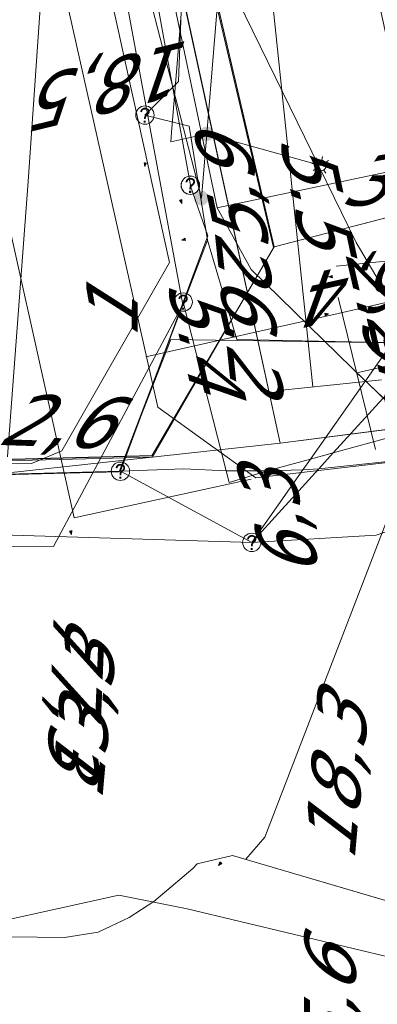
# Model space of a CAD drawing. Header units: metres. Extents: x 124576 to 133557, y 395865 to 402386.
# Tile 289 of 447: x 128465 to 128474, y 402170 to 402197. Entities that reach past the tile are written whole.
import ezdxf
from ezdxf.enums import TextEntityAlignment as Align

# ---------------------------------------------------------------- set-up
doc = ezdxf.new("R2010")
doc.units = ezdxf.units.M
doc.header["$MEASUREMENT"] = 0
for name, color, linetype, lineweight, true_color in [('LG_Datatransport_Blauw_Glas_Zuid', 3, 'Continuous', 13, 0x00ff00), ('LG_Datatransport_Eurofiber_Nederland_BV', 3, 'Continuous', 13, 0x00ff00), ('LG_Datatransport_KPN_BV', 3, 'Continuous', 13, 0x00ff00), ('LG_Datatransport_Tele2_Nederland_BV', 3, 'Continuous', 13, 0x00ff00), ('LG_Datatransport_Ziggo_BV', 3, 'Continuous', 13, 0x00ff00), ('LG_Laag_Spanning_Enexis_Netbeheer_BV', 7, 'Continuous', 13, 0x960000), ('LG_Midden_Spanning_Enexis_Netbeheer_BV', 7, 'Continuous', 13, 0xd20000), ('LG_Riool_Onder_Druk_New_Water_Business_Tilburg_BV', 5, 'Continuous', 13, 0x0000ff), ('LG_unet-4_Brabant_Water', 5, 'Continuous', 13, 0x0000ff)]:
    doc.layers.add(name, color=color, linetype=linetype, lineweight=lineweight, true_color=true_color)
for name, color, linetype, lineweight in [('LG_Datatransport_P_KPN_BV', 7, 'Continuous', 0), ('LG_Datatransport_P_Tele2_Nederland_BV', 7, 'Continuous', 0), ('LG_Laag_Spanning_P_Enexis_Netbeheer_BV', 7, 'Continuous', 0), ('LG_n00003_Spitters_Electrotechniek_BV', 7, 'Continuous', 13), ('MV_Datatransport', 7, 'Continuous', 0), ('MV_Laag_Spanning', 7, 'Continuous', 0), ('MV_Laag_Spanning_lijn', 7, 'Continuous', 0), ('MV_Laag_Spanning_pijl', 7, 'Continuous', 0), ('MV_Midden_Spanning', 7, 'Continuous', 0), ('MV_Midden_Spanning_lijn', 7, 'Continuous', 0), ('MV_Midden_Spanning_pijl', 7, 'Continuous', 0), ('MV_unet-4', 7, 'Continuous', 0)]:
    doc.layers.add(name, color=color, linetype=linetype, lineweight=lineweight)
doc.styles.add('Klic_Annotatie', font='verdanai.ttf', dxfattribs={"oblique": 20, "height": 1.4})

# ---------------------------------------------------------------- blocks, each defined once
blk = doc.blocks.new('Mof')
at = {"layer": 'LG_Laag_Spanning_P_Enexis_Netbeheer_BV'}
h = blk.add_hatch(color=256, dxfattribs=at)
edge = h.paths.add_edge_path()
edge.add_arc((0, 0), 2, 0, 360)
blk = doc.blocks.new('Streetlight')
at = {"layer": 'LG_Laag_Spanning_P_Enexis_Netbeheer_BV'}
for p, q in [((-1.77, 1.77), (-1.06, 1.06)), ((0, 2.5), (0, 1.5)), ((1.77, 1.77), (1.06, 1.06)), ((-1.06, -1.06), (-1.77, -1.77)), ((0, -1.5), (0, -2.5)), ((1.06, -1.06), (1.77, -1.77))]:
    blk.add_line(p, q, dxfattribs=at)
at = {"layer": 'LG_Laag_Spanning_P_Enexis_Netbeheer_BV', "flags": 128}
for points in [[(-2.5, 0), (-1.5, 0)], [(1.5, 0), (2.5, 0)]]:
    blk.add_lwpolyline(points, dxfattribs=at)
at = {"layer": 'LG_Laag_Spanning_P_Enexis_Netbeheer_BV'}
blk.add_circle((0, 0), 1.5, dxfattribs=at)
blk = doc.blocks.new('m_pijl')
at = {"layer": 'MV_Laag_Spanning_pijl'}
blk.add_hatch(color=7, dxfattribs=at).paths.add_polyline_path([(-1, -0.33), (-1, 0), (-1, 0.33), (0, 0)])
at = {"layer": 'MV_Laag_Spanning_pijl', "flags": 128}
blk.add_lwpolyline([(-1, 0), (-1, 0.33), (0, 0), (-1, -0.33), (-1, 0)], close=True, dxfattribs=at)
blk = doc.blocks.new('m_pijl_1')
at = {"layer": 'MV_Midden_Spanning_pijl'}
blk.add_hatch(color=7, dxfattribs=at).paths.add_polyline_path([(-1, -0.33), (-1, 0), (-1, 0.33), (0, 0)])
at = {"layer": 'MV_Midden_Spanning_pijl', "flags": 128}
blk.add_lwpolyline([(-1, 0), (-1, 0.33), (0, 0), (-1, -0.33), (-1, 0)], close=True, dxfattribs=at)
blk = doc.blocks.new('Onbekend_3')
at = {"layer": 'LG_Datatransport_P_KPN_BV'}
blk.add_hatch(color=256, dxfattribs=at).paths.add_polyline_path([(-0.25, -1.07, -0.262633), (0.23, 0.15), (0.59, 0.47, 0.379827), (0.7, 1.26), (0.69, 1.26, 0.228508), (-0.03, 1.53), (-0.03, 1.52, 0.459053), (-0.82, 0.79), (-1.29, 0.85, -0.414214), (-0.08, 2, -0.243799), (1.09, 1.52, -0.379827), (0.9, 0.11), (0.54, -0.2, 0.262633), (0.23, -1.08), (-0.17, -1.07)])
blk.add_circle((0, 0), 2.5, dxfattribs=at)
at = {"layer": 'LG_Datatransport_P_KPN_BV', "extrusion": (0, 0, -1)}
blk.add_solid([(0.34, -2.06), (-0.21, -2.06), (0.34, -1.51), (-0.21, -1.51)], dxfattribs=at)
blk = doc.blocks.new('Onbekend_4')
at = {"layer": 'LG_Datatransport_P_Tele2_Nederland_BV'}
blk.add_hatch(color=256, dxfattribs=at).paths.add_polyline_path([(-0.25, -1.07, -0.262633), (0.23, 0.15), (0.59, 0.47, 0.379827), (0.7, 1.26), (0.69, 1.26, 0.228508), (-0.03, 1.53), (-0.03, 1.52, 0.459053), (-0.82, 0.79), (-1.29, 0.85, -0.414214), (-0.08, 2, -0.243799), (1.09, 1.52, -0.379827), (0.9, 0.11), (0.54, -0.2, 0.262633), (0.23, -1.08), (-0.17, -1.07)])
blk.add_circle((0, 0), 2.5, dxfattribs=at)
blk.add_solid([(-0.34, -2.06), (0.21, -2.06), (-0.34, -1.51), (0.21, -1.51)], dxfattribs=at)

msp = doc.modelspace()

# ---------------------------------------------------------------- linework, layer by layer
at = {"layer": 'LG_Datatransport_Blauw_Glas_Zuid', "flags": 128}
msp.add_lwpolyline([(128556.5, 402106.3), (128552.3, 402110.7), (128548.6, 402114.8), (128536.9, 402127.4), (128533.9, 402130.7), (128531, 402134), (128529, 402136.1), (128517.7, 402147.4), (128511.7, 402153.1), (128505.7, 402158.8), (128496.6, 402168.3), (128488, 402177.5), (128486.3, 402180.6), (128483.8, 402188.1), (128482.8, 402188.1), (128475.4, 402188.2), (128468.7, 402188.3), (128467.3, 402184.7), (128453.7, 402184.4), (128440.1, 402184), (128415, 402184.4), (128390, 402184.8)], dxfattribs=at)
at = {"layer": 'LG_Datatransport_Eurofiber_Nederland_BV', "flags": 128}
for points in [[(128432.3, 402185.3), (128432.9, 402185.28), (128433.86, 402184.62), (128436.2, 402184.5), (128440.62, 402184.41), (128468.19, 402185.14), (128471.52, 402190.82), (128467.14, 402209.54), (128457.33, 402254.05), (128445, 402309.6), (128456.9, 402312.2), (128455.3, 402315.5), (128454.377, 402319.731)], [(128432.301, 402185.3), (128432.905, 402185.284), (128433.858, 402184.616), (128436.2, 402184.5), (128440.2, 402184.4), (128468.2, 402185.1), (128471.5, 402190.8), (128467.1, 402209.5), (128445.1, 402309.4), (128456.9, 402312.2), (128455.3, 402315.5), (128454.367, 402319.731)], [(128432.301, 402185.3), (128432.905, 402185.284), (128433.858, 402184.616), (128436.2, 402184.5), (128440.617, 402184.413), (128468.193, 402185.141), (128471.517, 402190.823), (128467.139, 402209.537), (128457.326, 402254.049), (128445, 402309.6), (128456.9, 402312.2), (128455.3, 402315.5), (128454.377, 402319.731)], [(128432.33, 402185.28), (128432.9, 402185.28), (128433.86, 402184.62), (128436.2, 402184.5), (128440.2, 402184.4), (128468.2, 402185.1), (128471.5, 402190.8), (128467.1, 402209.5), (128445.1, 402309.4), (128456.9, 402312.2), (128455.3, 402315.5), (128454.367, 402319.731)], [(128432.3, 402185.3), (128432.9, 402185.28), (128433.86, 402184.62), (128436.2, 402184.5), (128440.16, 402184.41), (128468.19, 402185.14), (128471.52, 402190.82), (128485.19, 402194.36), (128485.15, 402185.59), (128486.31, 402180.62), (128487.96, 402177.47), (128492.54, 402172.63), (128496.31, 402168.65), (128501.82, 402162.89), (128528.71, 402136.43), (128597.85, 402062), (128619.54, 402038.41), (128633.67, 402023.52), (128653.28, 402002.81), (128662.17, 401993.69), (128667.25, 401989.52), (128669.07, 401988.11), (128684.3, 401978.98), (128713.69, 401962.11)], [(128432.301, 402185.3), (128432.905, 402185.284), (128433.858, 402184.616), (128436.2, 402184.5), (128440.164, 402184.409), (128468.193, 402185.141), (128471.517, 402190.823), (128485.187, 402194.358), (128485.148, 402185.59), (128486.306, 402180.619), (128487.958, 402177.466), (128492.542, 402172.63), (128496.314, 402168.65), (128501.817, 402162.887), (128528.706, 402136.426), (128597.847, 402061.998), (128619.54, 402038.41), (128633.67, 402023.524), (128653.284, 402002.814), (128662.165, 401993.694), (128667.249, 401989.52), (128669.074, 401988.114), (128684.302, 401978.981), (128713.689, 401962.111)]]:
    msp.add_lwpolyline(points, dxfattribs=at)
at = {"layer": 'LG_Datatransport_KPN_BV'}
for p, q in [((128466.045, 402210.181), (128469.236, 402192.495)), ((128470.908, 402182.782), (128467.332, 402184.717))]:
    msp.add_line(p, q, dxfattribs=at)
at = {"layer": 'LG_Datatransport_KPN_BV', "flags": 128}
for points in [[(128466.04, 402210.161), (128464.822, 402192.598), (128464.221, 402184.637), (128464.097, 402182.99), (128463.967, 402181.262), (128462.975, 402174.259), (128462.033, 402168.535), (128460.541, 402159.919), (128459.381, 402152.923), (128458.324, 402147.544), (128457.577, 402143.582), (128457.025, 402140.914), (128455.993, 402136.573), (128454.642, 402130.853), (128454.384, 402129.792), (128453.036, 402126.072), (128450.958, 402120.133), (128449.92, 402117.459), (128447.928, 402112.454), (128445.435, 402106.503)], [(128469.234, 402192.492), (128469.707, 402191.114), (128469.04, 402189.318)], [(128483.152, 402191.598), (128475.468, 402189.251), (128472.502, 402185.043), (128472.3, 402184.757), (128470.908, 402182.782)], [(128483.397, 402190.513), (128475.828, 402188.176), (128473.126, 402185.214), (128472.732, 402184.782), (128470.908, 402182.782)], [(128469.04, 402189.318), (128469.04, 402189.318), (128467.332, 402184.717), (128464.221, 402184.637), (128458.565, 402184.493)], [(128483.739, 402187.96), (128483.739, 402187.96), (128482.603, 402187.674), (128476.446, 402186.12), (128473.126, 402185.214), (128472.502, 402185.043), (128471.366, 402184.733), (128471.338, 402184.725), (128470.292, 402184.415), (128470.212, 402184.729), (128469.04, 402189.318), (128469.04, 402189.318)], [(128467.332, 402184.717), (128469.056, 402184.779), (128470.212, 402184.729), (128471.338, 402184.725), (128472.3, 402184.757), (128472.732, 402184.782), (128474.947, 402185.015), (128477.136, 402185.421), (128479.286, 402185.997), (128481.385, 402186.74), (128483.419, 402187.645), (128483.753, 402187.825), (128483.82, 402187.862)], [(128470.908, 402182.782), (128474.293, 402182.978), (128483.916, 402186.296), (128484.062, 402186.347)], [(128467.332, 402184.717), (128464.221, 402184.637), (128458.565, 402184.493)], [(128470.908, 402182.782), (128464.097, 402182.99), (128444.224, 402183.596), (128444.189, 402183.597)]]:
    msp.add_lwpolyline(points, dxfattribs=at)
at = {"layer": 'LG_Datatransport_Tele2_Nederland_BV', "flags": 128}
for points in [[(128468, 402194.4), (128468.916, 402195.315), (128469.1, 402200.3), (128454.2, 402269.3), (128452.9, 402273.4), (128452.9, 402275.4)], [(128468, 402194.4), (128469.2, 402194.1), (128469.7, 402191), (128467.3, 402184.7), (128440.1, 402184), (128390, 402184.8)], [(128468, 402194.4), (128469.2, 402194.1), (128469.7, 402191), (128467.3, 402184.7), (128440.1, 402184), (128390, 402184.8)], [(128560.7, 402101.9), (128552.3, 402110.7), (128544.9, 402118.8), (128536.9, 402127.4), (128531, 402134), (128526.9, 402138.2), (128517.7, 402147.4), (128505.7, 402158.8), (128497.9, 402167), (128495.4, 402169.7), (128488, 402177.5), (128486.3, 402180.6), (128484.6, 402185.7), (128483.8, 402188.1), (128482.8, 402188.1), (128475.4, 402188.2), (128470.5, 402188.3), (128469.7, 402191), (128469.2, 402194.1), (128468, 402194.4)]]:
    msp.add_lwpolyline(points, dxfattribs=at)
at = {"layer": 'LG_Datatransport_Ziggo_BV'}
for p, q in [((128461.8, 402230.906), (128471.677, 402185.478)), ((128461.8, 402230.906), (128471.677, 402185.478)), ((128471.677, 402185.478), (128475.032, 402185.909)), ((128471.677, 402185.478), (128475.032, 402185.909))]:
    msp.add_line(p, q, dxfattribs=at)
at = {"layer": 'LG_Datatransport_Ziggo_BV', "flags": 128}
for points in [[(128455.565, 402259.275), (128471.677, 402185.478), (128476.427, 402186.088), (128484.274, 402187.245), (128485.244, 402185.413), (128486.6, 402182.574), (128489.458, 402176.224), (128491.84, 402173.62), (128518.426, 402146.244), (128590.303, 402070.175), (128654.699, 402000.481), (128599.863, 401941.045), (128598.303, 401939.972), (128594.351, 401941.948), (128573.508, 401917.389)], [(128390.59, 402209.053), (128387.032, 402203.853), (128387.12, 402188.761), (128388.028, 402186.072), (128407.673, 402185.749), (128422.745, 402185.458), (128446.646, 402184.381), (128463.198, 402184.554), (128471.677, 402185.478), (128475.032, 402185.909), (128484.274, 402187.245), (128482.151, 402195.195), (128479.205, 402207.562), (128476.304, 402221.503), (128473.667, 402233.909), (128474.644, 402234.124)], [(128405.795, 402207.93), (128407.199, 402189.053), (128407.991, 402188.617), (128407.673, 402185.749), (128422.745, 402185.458), (128446.646, 402184.381), (128463.198, 402184.554), (128471.677, 402185.478), (128475.032, 402185.909), (128484.274, 402187.245), (128482.151, 402195.195), (128479.205, 402207.562), (128476.304, 402221.503), (128473.667, 402233.909), (128474.644, 402234.124)], [(128407.673, 402185.749), (128422.745, 402185.458), (128446.646, 402184.381), (128463.198, 402184.554), (128471.677, 402185.478)]]:
    msp.add_lwpolyline(points, dxfattribs=at)
at = {"layer": 'LG_Laag_Spanning_Enexis_Netbeheer_BV'}
for p, q in [((128469.679, 402193.889), (128472.784, 402193.031)), ((128470.385, 402174.272), (128479.732, 402171.519)), ((128470.385, 402174.272), (128479.732, 402171.519)), ((128470.385, 402174.272), (128479.732, 402171.519))]:
    msp.add_line(p, q, dxfattribs=at)
at = {"layer": 'LG_Laag_Spanning_Enexis_Netbeheer_BV', "flags": 128}
for points in [[(128469.534, 402192.146), (128469.679, 402193.889), (128470.067, 402198.539), (128470.113, 402199.937), (128470.079, 402202.038), (128470.052, 402203.701), (128469.953, 402205.096), (128469.505, 402208.694), (128469.268, 402210.073), (128465.459, 402227.473), (128460.016, 402252.335), (128454.417, 402277.913), (128454.215, 402278.834), (128451.995, 402288.974), (128451.887, 402289.77), (128451.959, 402290.565), (128452.103, 402290.944), (128452.44, 402291.358), (128452.566, 402291.468), (128459.872, 402292.993), (128460.275, 402293.005), (128460.95, 402292.688), (128460.991, 402292.636), (128461.55, 402292.448)], [(128469.534, 402192.146), (128469.679, 402193.889), (128470.067, 402198.539), (128470.113, 402199.937), (128470.079, 402202.038), (128470.052, 402203.701), (128469.953, 402205.096), (128469.505, 402208.694), (128469.268, 402210.073), (128465.459, 402227.473), (128460.016, 402252.335), (128454.417, 402277.913), (128454.215, 402278.834), (128451.995, 402288.974), (128451.887, 402289.77), (128451.959, 402290.565), (128452.103, 402290.944), (128452.44, 402291.358), (128452.566, 402291.468)], [(128454.549, 402155.047), (128454.186, 402155.508), (128454.165, 402155.713), (128456.276, 402168.11), (128456.703, 402170.568), (128457.04, 402171.441), (128457.756, 402171.971), (128458.86, 402172.112), (128463.574, 402172.062), (128465.81, 402172.038), (128466.725, 402172.18), (128467.566, 402172.58), (128468.243, 402173.014), (128469.302, 402173.911), (128469.424, 402174.046), (128470.385, 402174.272), (128479.732, 402171.519), (128480.635, 402171.313), (128480.937, 402171.181), (128481.079, 402170.917), (128481.067, 402170.498), (128480.58, 402164.433)], [(128456.276, 402168.11), (128456.703, 402170.568), (128457.04, 402171.441), (128457.756, 402171.971), (128458.86, 402172.112), (128463.574, 402172.062), (128465.81, 402172.038), (128466.725, 402172.18), (128467.566, 402172.58), (128468.243, 402173.014), (128469.302, 402173.911), (128469.424, 402174.046), (128470.385, 402174.272)]]:
    msp.add_lwpolyline(points, dxfattribs=at)
at = {"layer": 'LG_Midden_Spanning_Enexis_Netbeheer_BV', "flags": 128}
for points in [[(128485.623, 402184.889), (128485.545, 402185.212), (128484.27, 402186.081), (128474.365, 402184.925), (128471.021, 402184.535), (128468.349, 402186.462), (128462.929, 402210.524), (128462.472, 402212.551), (128458.307, 402232.886), (128453.917, 402250.005), (128450.731, 402265.341), (128446.185, 402287.998), (128439.293, 402321.053)], [(128431.572, 402301.928), (128433.245, 402294.542), (128437.04, 402277.777), (128437.531, 402275.839), (128439.803, 402267.754), (128440.255, 402265.808), (128441.094, 402261.283), (128441.462, 402260.112), (128441.582, 402259.847), (128441.996, 402259.368), (128442.603, 402259.189), (128455.159, 402259.235), (128455.566, 402259.237), (128455.811, 402259.039), (128458.838, 402244.675), (128469.967, 402191.877), (128470.889, 402190.2), (128473.642, 402187.515), (128473.761, 402187.399)], [(128458.838, 402244.675), (128469.967, 402191.877), (128470.889, 402190.2), (128473.642, 402187.515), (128473.761, 402187.399), (128473.767, 402187.393), (128473.856, 402187.307), (128475.085, 402186.13), (128483.481, 402178.196), (128484.905, 402176.792), (128486.175, 402175.484), (128486.188, 402175.471), (128487.105, 402174.526), (128488.024, 402173.58), (128489.425, 402172.153), (128497.562, 402163.953), (128498.973, 402162.536), (128513.681, 402147.825), (128529.746, 402131.104)], [(128458.838, 402244.675), (128469.967, 402191.877), (128470.889, 402190.2), (128473.642, 402187.515), (128473.761, 402187.399), (128473.767, 402187.393), (128473.856, 402187.307), (128475.085, 402186.13), (128483.481, 402178.196), (128484.905, 402176.792), (128486.175, 402175.484), (128486.188, 402175.471), (128487.105, 402174.526), (128488.024, 402173.58), (128489.425, 402172.153), (128497.562, 402163.953), (128498.973, 402162.536), (128513.681, 402147.825), (128529.746, 402131.104)], [(128529.746, 402131.104), (128513.681, 402147.825), (128498.973, 402162.536), (128497.562, 402163.953), (128489.425, 402172.153), (128488.024, 402173.58), (128487.105, 402174.526), (128486.188, 402175.471), (128486.175, 402175.484), (128484.905, 402176.792), (128483.481, 402178.196), (128475.085, 402186.13), (128473.856, 402187.307), (128473.767, 402187.393), (128473.761, 402187.399), (128473.642, 402187.515), (128470.889, 402190.2), (128469.967, 402191.877), (128458.838, 402244.675)], [(128529.746, 402131.104), (128513.681, 402147.825), (128498.973, 402162.536), (128497.562, 402163.953), (128489.425, 402172.153), (128488.024, 402173.58), (128487.105, 402174.526), (128486.188, 402175.471), (128486.175, 402175.484), (128484.905, 402176.792), (128483.481, 402178.196), (128475.085, 402186.13), (128473.856, 402187.307), (128473.767, 402187.393), (128473.761, 402187.399), (128473.642, 402187.515), (128470.889, 402190.2), (128469.967, 402191.877), (128458.838, 402244.675)], [(128540.939, 402119.403), (128540.9, 402119.444), (128534.184, 402126.479), (128532.395, 402128.345), (128531.248, 402129.541), (128529.746, 402131.104), (128513.681, 402147.825), (128498.973, 402162.536), (128497.562, 402163.953), (128489.425, 402172.153), (128488.024, 402173.58), (128487.105, 402174.526), (128486.188, 402175.471), (128486.175, 402175.484), (128484.905, 402176.792), (128483.481, 402178.196), (128475.085, 402186.13), (128473.856, 402187.307), (128473.767, 402187.393), (128473.761, 402187.399), (128473.642, 402187.515), (128470.889, 402190.2), (128469.967, 402191.877), (128458.838, 402244.675)], [(128540.939, 402119.403), (128540.9, 402119.444), (128534.184, 402126.479), (128532.395, 402128.345), (128531.248, 402129.541), (128529.746, 402131.104), (128513.681, 402147.825), (128498.973, 402162.536), (128497.562, 402163.953), (128489.425, 402172.153), (128488.024, 402173.58), (128487.105, 402174.526), (128486.188, 402175.471), (128486.175, 402175.484), (128484.905, 402176.792), (128483.481, 402178.196), (128475.085, 402186.13), (128473.856, 402187.307), (128473.767, 402187.393), (128473.761, 402187.399), (128473.642, 402187.515), (128470.889, 402190.2), (128469.967, 402191.877), (128458.838, 402244.675)], [(128458.838, 402244.675), (128469.967, 402191.877), (128470.889, 402190.2), (128473.642, 402187.515), (128473.761, 402187.399), (128473.767, 402187.393), (128473.856, 402187.307), (128475.085, 402186.13), (128483.481, 402178.196), (128484.905, 402176.792), (128486.175, 402175.484), (128486.188, 402175.471), (128487.105, 402174.526), (128488.024, 402173.58), (128489.425, 402172.153), (128497.562, 402163.953), (128498.973, 402162.536), (128513.681, 402147.825), (128529.746, 402131.104)], [(128458.838, 402244.675), (128469.967, 402191.877), (128470.889, 402190.2), (128473.642, 402187.515), (128473.761, 402187.399), (128473.767, 402187.393), (128473.856, 402187.307), (128475.085, 402186.13), (128483.481, 402178.196), (128484.905, 402176.792), (128486.175, 402175.484), (128486.188, 402175.471), (128487.105, 402174.526), (128488.024, 402173.58), (128489.425, 402172.153), (128497.562, 402163.953), (128498.973, 402162.536), (128513.681, 402147.825), (128529.746, 402131.104)], [(128529.746, 402131.104), (128513.681, 402147.825), (128498.973, 402162.536), (128497.562, 402163.953), (128489.425, 402172.153), (128488.024, 402173.58), (128487.105, 402174.526), (128486.188, 402175.471), (128486.175, 402175.484), (128484.905, 402176.792), (128483.481, 402178.196), (128475.085, 402186.13), (128473.856, 402187.307), (128473.767, 402187.393), (128473.761, 402187.399), (128473.642, 402187.515), (128470.889, 402190.2), (128469.967, 402191.877), (128458.838, 402244.675)], [(128529.746, 402131.104), (128513.681, 402147.825), (128510.457, 402151.181), (128505.229, 402157.232), (128500, 402163.282), (128498.673, 402164.816), (128495.38, 402168.623), (128494.738, 402169.345), (128488.746, 402175.344), (128487.552, 402176.894), (128486.308, 402182.052), (128485.884, 402183.806), (128485.623, 402184.889), (128485.545, 402185.212), (128484.27, 402186.081), (128474.365, 402184.925), (128471.021, 402184.535), (128468.349, 402186.462), (128462.929, 402210.524), (128462.472, 402212.551)], [(128529.746, 402131.104), (128513.681, 402147.825), (128510.457, 402151.181), (128505.229, 402157.232), (128500, 402163.282), (128498.673, 402164.816), (128495.38, 402168.623), (128494.738, 402169.345), (128488.746, 402175.344), (128487.552, 402176.894), (128486.308, 402182.052), (128485.884, 402183.806), (128485.623, 402184.889), (128485.545, 402185.212), (128484.27, 402186.081), (128474.365, 402184.925), (128471.021, 402184.535), (128468.349, 402186.462), (128462.929, 402210.524)], [(128529.746, 402131.104), (128513.681, 402147.825), (128510.457, 402151.181), (128505.229, 402157.232), (128500, 402163.282), (128498.673, 402164.816), (128495.38, 402168.623), (128494.738, 402169.345), (128488.746, 402175.344), (128487.552, 402176.894), (128486.308, 402182.052), (128485.884, 402183.806), (128485.623, 402184.889), (128485.545, 402185.212), (128484.27, 402186.081), (128474.365, 402184.925), (128471.021, 402184.535), (128468.349, 402186.462), (128462.929, 402210.524)], [(128474.365, 402184.925), (128471.021, 402184.535), (128468.349, 402186.462), (128462.929, 402210.524)], [(128473.761, 402187.399), (128484.559, 402177.166), (128486.188, 402175.471)], [(128473.761, 402187.399), (128484.559, 402177.166), (128486.188, 402175.471)], [(128473.761, 402187.399), (128484.559, 402177.166), (128486.188, 402175.471)], [(128473.761, 402187.399), (128484.559, 402177.166), (128486.188, 402175.471)], [(128473.761, 402187.399), (128484.559, 402177.166), (128486.188, 402175.471)], [(128473.761, 402187.399), (128484.559, 402177.166), (128486.188, 402175.471)], [(128473.761, 402187.399), (128484.559, 402177.166), (128486.188, 402175.471)], [(128473.761, 402187.399), (128484.559, 402177.166), (128486.188, 402175.471)], [(128473.761, 402187.399), (128484.559, 402177.166), (128486.188, 402175.471)], [(128473.761, 402187.399), (128484.559, 402177.166), (128486.188, 402175.471)], [(128473.761, 402187.399), (128484.559, 402177.166), (128486.188, 402175.471)], [(128473.761, 402187.399), (128484.559, 402177.166), (128486.188, 402175.471)], [(128473.761, 402187.399), (128484.559, 402177.166), (128486.188, 402175.471)], [(128473.761, 402187.399), (128484.559, 402177.166), (128486.188, 402175.471)], [(128473.761, 402187.399), (128484.559, 402177.166), (128486.188, 402175.471)], [(128473.761, 402187.399), (128484.559, 402177.166), (128486.188, 402175.471)], [(128473.761, 402187.399), (128484.559, 402177.166), (128486.188, 402175.471)], [(128473.761, 402187.399), (128473.767, 402187.393), (128473.856, 402187.307), (128475.085, 402186.13), (128483.481, 402178.196), (128484.905, 402176.792), (128486.175, 402175.484), (128486.188, 402175.471)]]:
    msp.add_lwpolyline(points, dxfattribs=at)
at = {"layer": 'LG_n00003_Spitters_Electrotechniek_BV'}
for p, q in [((128467.292, 402173.191), (128463.477, 402172.35)), ((128469.152, 402172.818), (128467.292, 402173.191)), ((128479.29, 402170.389), (128469.152, 402172.818))]:
    msp.add_line(p, q, dxfattribs=at)
at = {"layer": 'LG_Riool_Onder_Druk_New_Water_Business_Tilburg_BV', "flags": 128}
msp.add_lwpolyline([(128493.388, 402165.381), (128489.303, 402169.645), (128485.4, 402174.077), (128481.684, 402178.666), (128477.473, 402184.641), (128473.749, 402190.932), (128470.536, 402197.498), (128470.014, 402198.664), (128469.606, 402199.874), (128469.314, 402201.117), (128461.801, 402233.04), (128454.259, 402264.956), (128446.688, 402296.865), (128441.508, 402320.859)], dxfattribs=at)
at = {"layer": 'LG_unet-4_Brabant_Water', "flags": 128}
for points in [[(128449, 402182.79), (128465.51, 402182.67), (128469.03, 402189.25), (128466.41, 402203.37), (128458.83, 402244.29), (128451.49, 402277.31), (128444.77, 402307.79), (128442.043, 402320.812)], [(128378.91, 402186), (128394.01, 402185.81), (128402.02, 402185.71), (128432.38, 402185.33), (128449.55, 402185.12), (128464.91, 402184.93), (128465.74, 402185.27), (128468.67, 402190.39), (128448.41, 402282.03), (128444.81, 402298.29), (128444.24, 402298.92), (128444.09, 402299.6)]]:
    msp.add_lwpolyline(points, dxfattribs=at)
at = {"layer": 'MV_Laag_Spanning_lijn'}
msp.add_line((128468.706, 402193.675), (128469.679, 402193.889), dxfattribs=at)
at = {"layer": 'MV_Laag_Spanning_pijl'}
msp.add_line((128464.897, 402210.081), (128469.534, 402192.146), dxfattribs=at)
at = {"layer": 'MV_Laag_Spanning_pijl', "flags": 128}
for points in [[(128471.238, 402211.72), (128475.14, 402193.966), (128476.108, 402189.255), (128475.627, 402186.091), (128474.01, 402181.893), (128471.264, 402174.763), (128470.749, 402174.165)], [(128469.265, 402202.014), (128469.267, 402201.695), (128469.267, 402201.208), (128469.259, 402200.536), (128469.248, 402200.082), (128469.157, 402199.039), (128469.128, 402198.711), (128468.99, 402197.272), (128468.926, 402196.465), (128468.726, 402193.927), (128468.706, 402193.675)]]:
    msp.add_lwpolyline(points, dxfattribs=at)
at = {"layer": 'MV_Midden_Spanning_lijn'}
for p, q in [((128474.273, 402185.306), (128473.261, 402189.445)), ((128473.763, 402187.392), (128476.287, 402187.962)), ((128474.437, 402187.206), (128471.642, 402186.915)), ((128466.444, 402183.535), (128470.891, 402184.498)), ((128466.07, 402183.452), (128466.444, 402183.535))]:
    msp.add_line(p, q, dxfattribs=at)
at = {"layer": 'MV_Midden_Spanning_pijl'}
for p, q in [((128472.566, 402187.011), (128469.852, 402213.07)), ((128460.386, 402208.915), (128466.07, 402183.452)), ((128475.342, 402193.01), (128469.967, 402191.877)), ((128478.572, 402190.834), (128473.2, 402190.289)), ((128473.263, 402189.01), (128476.079, 402189.646)), ((128468.019, 402187.827), (128473.263, 402189.01)), ((128473.767, 402187.393), (128476.287, 402187.962))]:
    msp.add_line(p, q, dxfattribs=at)

# ---------------------------------------------------------------- block references
at = {"layer": 'LG_Datatransport_P_KPN_BV', "xscale": 0.1, "yscale": 0.1, "zscale": 0.1}
for p in [(128469.234, 402192.492), (128469.236, 402192.495), (128469.04, 402189.318), (128469.04, 402189.318), (128469.04, 402189.318), (128467.332, 402184.717), (128467.332, 402184.717), (128467.332, 402184.717), (128470.908, 402182.782), (128470.908, 402182.782), (128470.908, 402182.782), (128470.908, 402182.782), (128470.908, 402182.782)]:
    msp.add_blockref('Onbekend_3', p, dxfattribs=at)
at = {"layer": 'LG_Datatransport_P_Tele2_Nederland_BV', "xscale": 0.1, "yscale": 0.1, "zscale": 0.1}
msp.add_blockref('Onbekend_4', (128468, 402194.4), dxfattribs=at)
at = {"layer": 'LG_Laag_Spanning_P_Enexis_Netbeheer_BV', "xscale": 0.1, "yscale": 0.1, "zscale": 0.1}
msp.add_blockref('Mof', (128469.679, 402193.889), dxfattribs=at)
for name, p, rotation in [('Streetlight', (128472.784, 402193.031), 348), ('Mof', (128469.534, 402192.146), 359)]:
    msp.add_blockref(name, p, dxfattribs=dict(at, rotation=rotation))
at = {"layer": 'MV_Laag_Spanning_pijl'}
for p, xscale, yscale, zscale, rotation in [((128468, 402193), 0.09999999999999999, 0.09999999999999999, 0.09999999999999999, 266), ((128469, 402192), 0.1, 0.1, 0.1, 285), ((128470, 402174), 0.1, 0.1, 0.1, 230)]:
    msp.add_blockref('m_pijl', p, dxfattribs=dict(at, xscale=xscale, yscale=yscale, zscale=zscale, rotation=rotation))
at = {"layer": 'MV_Midden_Spanning_pijl'}
for p, xscale, yscale, zscale, rotation in [((128469, 402191), 0.1, 0.1, 0.1, 192), ((128473, 402190), 0.09999999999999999, 0.09999999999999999, 0.09999999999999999, 186), ((128473, 402189), 0.1, 0.1, 0.1, 12), ((128466, 402183), 0.1, 0.1, 0.1, 283)]:
    msp.add_blockref('m_pijl_1', p, dxfattribs=dict(at, xscale=xscale, yscale=yscale, zscale=zscale, rotation=rotation))

# ---------------------------------------------------------------- texts
at = {"layer": 'MV_Datatransport', "style": 'Klic_Annotatie', "oblique": 20}
for s, rotation, p in [('18,5', 193.7, (128467.394, 402195.281)), ('5,9', 101.5, (128470.427, 402192.087)), ('26,4', 192.4, (128474.814, 402189.881)), ('2,6', 358.1, (128465.481, 402186.084)), ('6,3', 106.5, (128471.723, 402183.154)), ('77,3', 267.7, (128466.139, 402178.881))]:
    msp.add_text(s, height=1.4, rotation=rotation, dxfattribs=at).set_placement(p, align=Align.MIDDLE_CENTER)
at = {"layer": 'MV_Laag_Spanning', "style": 'Klic_Annotatie', "oblique": 20}
msp.add_text('39.1', height=1.4, rotation=359, dxfattribs=at).set_placement((128475.418, 402192.614), align=Align.MIDDLE_CENTER)
at = {"layer": 'MV_Midden_Spanning', "style": 'Klic_Annotatie', "oblique": 20}
for s, rotation, p in [('5.5', 282, (128472.655, 402192.444)), ('26.2', 276, (128470.809, 402189.246)), ('2.9', 283, (128474.46, 402189.367)), ('5.4', 283, (128469.613, 402188.523)), ('2.6', 283, (128475.027, 402187.678))]:
    msp.add_text(s, height=1.4, rotation=rotation, dxfattribs=at).set_placement(p, align=Align.MIDDLE_CENTER)
at = {"layer": 'MV_unet-4', "style": 'Klic_Annotatie', "oblique": 20}
for s, rotation, p in [('1', 89.8, (128467.1, 402188.87)), ('13,3', 84.9, (128466.32, 402177.86)), ('18,3', 84.9, (128473.19, 402176.22)), ('5,6', 89.6, (128473.03, 402170.12))]:
    msp.add_text(s, height=1.4, rotation=rotation, dxfattribs=at).set_placement(p, align=Align.MIDDLE_CENTER)

doc.saveas('drawing.dxf')
